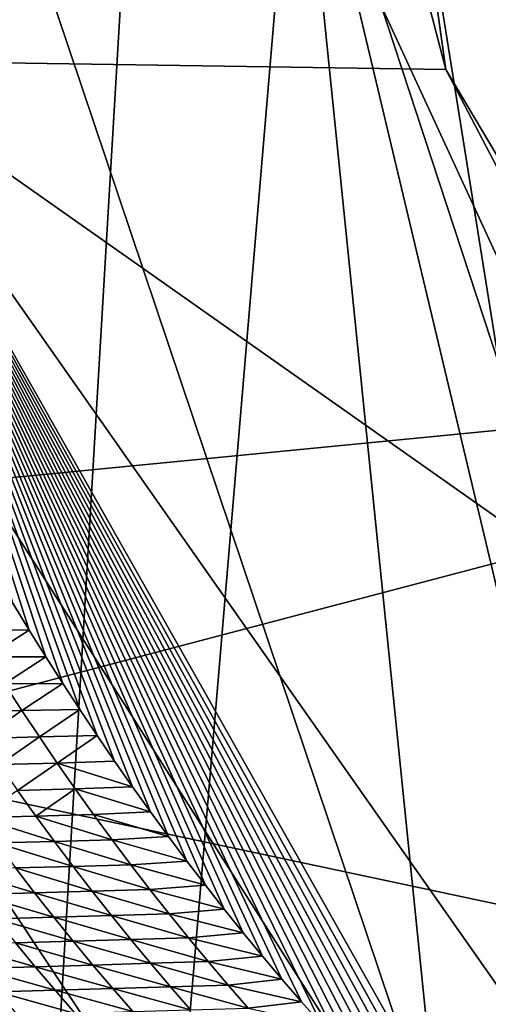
# Model space of a CAD drawing. Header units: metres. Extents: x -150 to 307, y -550 to 84.
# Tile 630 of 656: x 216.599 to 217.103, y -15.746 to -14.686. Entities that reach past the tile are written whole.
import ezdxf

# ---------------------------------------------------------------- set-up
doc = ezdxf.new("R2010")
doc.units = ezdxf.units.M
doc.layers.add('solid_26006363', color=7, linetype='CONTINUOUS')

msp = doc.modelspace()

# ---------------------------------------------------------------- linework, layer by layer
at = {"layer": 'solid_26006363'}
for points in [[(212.583496, -8.932452, 928.192139), (213.810318, -4.599802, 929.285156), (226.778427, -17.64673, 937.837463)], [(213.810318, -4.599802, 929.285156), (229.176407, -9.081716, 939.973938), (226.778427, -17.64673, 937.837463)], [(215.66008, -7.72686, 932.134583), (216.457001, -15.442907, 932.374939), (219.372223, -14.675209, 934.592712)], [(210.618164, -12.745977, 926.441101), (212.583496, -8.932452, 928.192139), (222.933762, -25.20709, 934.411987)], [(212.583496, -8.932452, 928.192139), (226.778427, -17.64673, 937.837463), (222.933762, -25.20709, 934.411987)], [(214.349335, -12.116174, 890.376892), (216.769913, -13.607531, 892.586243), (213.685349, -20.720245, 890.726135)], [(208.028534, -15.818749, 924.133789), (210.618164, -12.745977, 926.441101), (217.861282, -31.332376, 929.892578)], [(210.618164, -12.745977, 926.441101), (222.933762, -25.20709, 934.411987), (217.861282, -31.332376, 929.892578)], [(216.755325, -14.166502, 894.011658), (215.469208, -15.288159, 896.132751), (214.769409, -13.02481, 895.509277)], [(216.413315, -14.729657, 894.108032), (216.799789, -13.05, 892.956238), (216.150314, -13.05, 893.724854)], [(216.413315, -14.729657, 894.108032), (216.84404, -13.922725, 893.078918), (216.799789, -13.05, 892.956238)], [(213.685349, -20.720245, 890.726135), (216.769913, -13.607531, 892.586243), (216.316513, -21.263317, 893.067932)], [(216.316513, -21.263317, 893.067932), (216.769913, -13.607531, 892.586243), (216.896835, -14.393824, 892.768799)], [(216.304916, -13.685145, 896.877319), (215.469208, -15.288159, 896.132751), (217.158554, -16.22534, 897.637939)], [(216.304916, -13.685145, 896.877319), (217.158554, -16.22534, 897.637939), (217.158554, -14.345432, 897.637939)], [(216.413315, -14.729657, 894.108032), (217.057083, -14.739487, 893.348145), (216.84404, -13.922725, 893.078918)], [(216.84404, -13.922725, 893.078918), (217.057083, -14.739487, 893.348145), (217.008423, -14.393085, 892.977844)], [(217.266144, -14.047885, 893.988953), (217.194595, -15.119746, 894.475952), (216.755325, -14.166502, 894.011658)], [(216.755325, -14.166502, 894.011658), (217.194595, -15.119746, 894.475952), (215.469208, -15.288159, 896.132751)], [(216.316513, -21.263317, 893.067932), (216.896835, -14.393824, 892.768799), (217.576004, -21.071898, 894.141174)], [(217.008423, -14.393085, 892.977844), (217.11441, -15.057394, 893.022278), (216.896835, -14.393824, 892.768799)], [(216.896835, -14.393824, 892.768799), (218.286713, -20.233965, 894.651306), (217.576004, -21.071898, 894.141174)], [(216.896835, -14.393824, 892.768799), (217.11441, -15.057394, 893.022278), (218.286713, -20.233965, 894.651306)], [(217.008423, -14.393085, 892.977844), (217.519562, -15.518096, 893.540833), (217.11441, -15.057394, 893.022278)], [(217.057083, -14.739487, 893.348145), (217.519562, -15.518096, 893.540833), (217.008423, -14.393085, 892.977844)], [(216.457001, -15.442907, 932.374939), (220.796158, -21.986315, 935.122009), (219.372223, -14.675209, 934.592712)], [(216.413315, -14.729657, 894.108032), (217.425003, -15.442372, 893.745239), (217.057083, -14.739487, 893.348145)], [(217.272873, -15.954667, 894.984436), (217.425003, -15.442372, 893.745239), (216.413315, -14.729657, 894.108032)], [(217.101547, -15.948255, 894.833496), (217.272873, -15.954667, 894.984436), (216.413315, -14.729657, 894.108032)], [(217.078644, -15.926956, 894.811157), (217.101547, -15.948255, 894.833496), (216.413315, -14.729657, 894.108032)], [(217.055908, -15.905269, 894.789001), (217.078644, -15.926956, 894.811157), (216.413315, -14.729657, 894.108032)], [(217.033325, -15.8832, 894.766846), (217.055908, -15.905269, 894.789001), (216.413315, -14.729657, 894.108032)], [(217.010925, -15.860756, 894.744873), (217.033325, -15.8832, 894.766846), (216.413315, -14.729657, 894.108032)], [(216.988708, -15.837948, 894.723022), (217.010925, -15.860756, 894.744873), (216.413315, -14.729657, 894.108032)], [(216.966675, -15.814785, 894.701294), (216.988708, -15.837948, 894.723022), (216.413315, -14.729657, 894.108032)], [(216.944855, -15.791274, 894.679749), (216.966675, -15.814785, 894.701294), (216.413315, -14.729657, 894.108032)], [(216.923233, -15.767426, 894.658325), (216.944855, -15.791274, 894.679749), (216.413315, -14.729657, 894.108032)], [(216.90184, -15.743251, 894.637085), (216.923233, -15.767426, 894.658325), (216.413315, -14.729657, 894.108032)], [(216.880676, -15.718755, 894.615967), (216.90184, -15.743251, 894.637085), (216.413315, -14.729657, 894.108032)], [(216.859741, -15.69395, 894.595093), (216.880676, -15.718755, 894.615967), (216.413315, -14.729657, 894.108032)], [(216.83905, -15.668842, 894.574402), (216.859741, -15.69395, 894.595093), (216.413315, -14.729657, 894.108032)], [(216.818619, -15.643444, 894.553894), (216.83905, -15.668842, 894.574402), (216.413315, -14.729657, 894.108032)], [(216.798447, -15.617758, 894.533569), (216.818619, -15.643444, 894.553894), (216.413315, -14.729657, 894.108032)], [(216.778488, -15.591734, 894.513428), (216.798447, -15.617758, 894.533569), (216.413315, -14.729657, 894.108032)], [(216.758743, -15.565366, 894.493408), (216.778488, -15.591734, 894.513428), (216.413315, -14.729657, 894.108032)], [(216.739197, -15.538661, 894.473633), (216.758743, -15.565366, 894.493408), (216.413315, -14.729657, 894.108032)], [(216.719879, -15.511629, 894.453918), (216.739197, -15.538661, 894.473633), (216.413315, -14.729657, 894.108032)], [(216.700775, -15.48428, 894.434448), (216.719879, -15.511629, 894.453918), (216.413315, -14.729657, 894.108032)], [(216.681915, -15.456623, 894.4151), (216.700775, -15.48428, 894.434448), (216.413315, -14.729657, 894.108032)], [(216.6633, -15.428667, 894.395996), (216.681915, -15.456623, 894.4151), (216.413315, -14.729657, 894.108032)], [(216.644928, -15.400423, 894.377075), (216.6633, -15.428667, 894.395996), (216.413315, -14.729657, 894.108032)], [(216.626816, -15.371899, 894.358337), (216.644928, -15.400423, 894.377075), (216.413315, -14.729657, 894.108032)], [(216.608963, -15.343104, 894.339844), (216.626816, -15.371899, 894.358337), (216.413315, -14.729657, 894.108032)], [(216.59137, -15.31405, 894.321533), (216.608963, -15.343104, 894.339844), (216.413315, -14.729657, 894.108032)], [(217.057083, -14.739487, 893.348145), (217.425003, -15.442372, 893.745239), (217.519562, -15.518096, 893.540833)], [(217.194595, -15.119746, 894.475952), (218.714172, -15.979557, 895.891907), (215.469208, -15.288159, 896.132751)], [(218.714172, -15.979557, 895.891907), (217.158554, -16.22534, 897.637939), (215.469208, -15.288159, 896.132751)], [(216.545715, -15.342501, 894.405273), (216.608963, -15.343104, 894.339844), (216.59137, -15.31405, 894.321533)], [(216.563843, -15.371795, 894.424072), (216.608963, -15.343104, 894.339844), (216.545715, -15.342501, 894.405273)], [(216.563843, -15.371795, 894.424072), (216.626816, -15.371899, 894.358337), (216.608963, -15.343104, 894.339844)], [(216.582245, -15.40081, 894.443115), (216.626816, -15.371899, 894.358337), (216.563843, -15.371795, 894.424072)], [(216.582245, -15.40081, 894.443115), (216.644928, -15.400423, 894.377075), (216.626816, -15.371899, 894.358337)], [(216.600906, -15.429542, 894.462341), (216.582245, -15.40081, 894.443115), (216.538712, -15.43118, 894.529541)], [(216.600906, -15.429542, 894.462341), (216.644928, -15.400423, 894.377075), (216.582245, -15.40081, 894.443115)], [(216.600906, -15.429542, 894.462341), (216.6633, -15.428667, 894.395996), (216.644928, -15.400423, 894.377075)], [(216.600906, -15.429542, 894.462341), (216.538712, -15.43118, 894.529541), (216.557648, -15.459644, 894.54895)], [(216.619843, -15.457983, 894.48175), (216.600906, -15.429542, 894.462341), (216.557648, -15.459644, 894.54895)], [(216.619843, -15.457983, 894.48175), (216.6633, -15.428667, 894.395996), (216.600906, -15.429542, 894.462341)], [(216.619843, -15.457983, 894.48175), (216.681915, -15.456623, 894.4151), (216.6633, -15.428667, 894.395996)], [(214.187408, -20.728474, 930.259583), (217.784332, -23.137142, 932.776428), (216.457001, -15.442907, 932.374939)], [(216.457001, -15.442907, 932.374939), (217.784332, -23.137142, 932.776428), (220.796158, -21.986315, 935.122009)], [(216.639038, -15.486129, 894.501404), (216.681915, -15.456623, 894.4151), (216.619843, -15.457983, 894.48175)], [(216.639038, -15.486129, 894.501404), (216.700775, -15.48428, 894.434448), (216.681915, -15.456623, 894.4151)], [(216.619843, -15.457983, 894.48175), (216.557648, -15.459644, 894.54895), (216.576859, -15.487813, 894.568665)], [(216.639038, -15.486129, 894.501404), (216.619843, -15.457983, 894.48175), (216.576859, -15.487813, 894.568665)], [(216.639038, -15.486129, 894.501404), (216.576859, -15.487813, 894.568665), (216.596329, -15.515679, 894.588501)], [(216.658478, -15.513972, 894.521301), (216.639038, -15.486129, 894.501404), (216.596329, -15.515679, 894.588501)], [(216.639038, -15.486129, 894.501404), (216.719879, -15.511629, 894.453918), (216.700775, -15.48428, 894.434448)], [(216.658478, -15.513972, 894.521301), (216.719879, -15.511629, 894.453918), (216.639038, -15.486129, 894.501404)], [(216.616043, -15.543239, 894.608582), (216.596329, -15.515679, 894.588501), (216.553894, -15.544968, 894.675842)], [(216.658478, -15.513972, 894.521301), (216.596329, -15.515679, 894.588501), (216.616043, -15.543239, 894.608582)], [(216.678177, -15.541511, 894.541321), (216.658478, -15.513972, 894.521301), (216.616043, -15.543239, 894.608582)], [(216.658478, -15.513972, 894.521301), (216.739197, -15.538661, 894.473633), (216.719879, -15.511629, 894.453918)], [(216.678177, -15.541511, 894.541321), (216.739197, -15.538661, 894.473633), (216.658478, -15.513972, 894.521301)], [(216.698135, -15.568735, 894.561584), (216.678177, -15.541511, 894.541321), (216.616043, -15.543239, 894.608582)], [(216.678177, -15.541511, 894.541321), (216.758743, -15.565366, 894.493408), (216.739197, -15.538661, 894.473633)], [(216.698135, -15.568735, 894.561584), (216.758743, -15.565366, 894.493408), (216.678177, -15.541511, 894.541321)], [(216.636002, -15.570485, 894.628845), (216.616043, -15.543239, 894.608582), (216.553894, -15.544968, 894.675842)], [(216.636002, -15.570485, 894.628845), (216.553894, -15.544968, 894.675842), (216.573883, -15.572236, 894.696106)], [(216.698135, -15.568735, 894.561584), (216.616043, -15.543239, 894.608582), (216.636002, -15.570485, 894.628845)], [(216.656219, -15.597414, 894.649292), (216.636002, -15.570485, 894.628845), (216.573883, -15.572236, 894.696106)], [(216.656219, -15.597414, 894.649292), (216.573883, -15.572236, 894.696106), (216.594116, -15.599186, 894.716553)], [(216.718323, -15.595642, 894.582031), (216.698135, -15.568735, 894.561584), (216.636002, -15.570485, 894.628845)], [(216.718323, -15.595642, 894.582031), (216.636002, -15.570485, 894.628845), (216.656219, -15.597414, 894.649292)], [(216.698135, -15.568735, 894.561584), (216.778488, -15.591734, 894.513428), (216.758743, -15.565366, 894.493408)], [(216.718323, -15.595642, 894.582031), (216.778488, -15.591734, 894.513428), (216.698135, -15.568735, 894.561584)], [(216.718323, -15.595642, 894.582031), (216.798447, -15.617758, 894.533569), (216.778488, -15.591734, 894.513428)], [(216.614578, -15.625812, 894.737183), (216.594116, -15.599186, 894.716553), (216.532013, -15.600958, 894.783813)], [(216.614578, -15.625812, 894.737183), (216.532013, -15.600958, 894.783813), (216.55249, -15.627604, 894.804504)], [(216.676666, -15.624018, 894.669922), (216.656219, -15.597414, 894.649292), (216.594116, -15.599186, 894.716553)], [(216.676666, -15.624018, 894.669922), (216.594116, -15.599186, 894.716553), (216.614578, -15.625812, 894.737183)], [(216.73877, -15.622225, 894.6026), (216.718323, -15.595642, 894.582031), (216.656219, -15.597414, 894.649292)], [(216.73877, -15.622225, 894.6026), (216.656219, -15.597414, 894.649292), (216.676666, -15.624018, 894.669922)], [(216.73877, -15.622225, 894.6026), (216.798447, -15.617758, 894.533569), (216.718323, -15.595642, 894.582031)], [(216.6353, -15.652106, 894.758057), (216.614578, -15.625812, 894.737183), (216.55249, -15.627604, 894.804504)], [(216.697372, -15.650292, 894.690735), (216.676666, -15.624018, 894.669922), (216.614578, -15.625812, 894.737183)], [(216.697372, -15.650292, 894.690735), (216.614578, -15.625812, 894.737183), (216.6353, -15.652106, 894.758057)], [(216.759445, -15.648478, 894.623413), (216.73877, -15.622225, 894.6026), (216.676666, -15.624018, 894.669922)], [(216.759445, -15.648478, 894.623413), (216.676666, -15.624018, 894.669922), (216.697372, -15.650292, 894.690735)], [(216.73877, -15.622225, 894.6026), (216.818619, -15.643444, 894.553894), (216.798447, -15.617758, 894.533569)], [(216.759445, -15.648478, 894.623413), (216.818619, -15.643444, 894.553894), (216.73877, -15.622225, 894.6026)], [(216.6353, -15.652106, 894.758057), (216.55249, -15.627604, 894.804504), (216.573227, -15.65392, 894.825378)], [(216.78035, -15.674396, 894.644409), (216.759445, -15.648478, 894.623413), (216.697372, -15.650292, 894.690735)], [(216.759445, -15.648478, 894.623413), (216.83905, -15.668842, 894.574402), (216.818619, -15.643444, 894.553894)], [(216.78035, -15.674396, 894.644409), (216.83905, -15.668842, 894.574402), (216.759445, -15.648478, 894.623413)], [(216.656235, -15.678065, 894.779053), (216.6353, -15.652106, 894.758057), (216.573227, -15.65392, 894.825378)], [(216.656235, -15.678065, 894.779053), (216.573227, -15.65392, 894.825378), (216.594193, -15.6799, 894.846375)], [(216.718292, -15.67623, 894.711731), (216.697372, -15.650292, 894.690735), (216.6353, -15.652106, 894.758057)], [(216.718292, -15.67623, 894.711731), (216.6353, -15.652106, 894.758057), (216.656235, -15.678065, 894.779053)], [(216.78035, -15.674396, 894.644409), (216.697372, -15.650292, 894.690735), (216.718292, -15.67623, 894.711731)], [(216.78035, -15.674396, 894.644409), (216.859741, -15.69395, 894.595093), (216.83905, -15.668842, 894.574402)], [(216.615387, -15.705539, 894.867615), (216.594193, -15.6799, 894.846375), (216.532135, -15.681735, 894.913696)], [(216.677414, -15.703684, 894.800232), (216.656235, -15.678065, 894.779053), (216.594193, -15.6799, 894.846375)], [(216.677414, -15.703684, 894.800232), (216.594193, -15.6799, 894.846375), (216.615387, -15.705539, 894.867615)], [(216.739456, -15.701828, 894.73291), (216.718292, -15.67623, 894.711731), (216.656235, -15.678065, 894.779053)], [(216.739456, -15.701828, 894.73291), (216.656235, -15.678065, 894.779053), (216.677414, -15.703684, 894.800232)], [(216.801498, -15.699973, 894.665527), (216.78035, -15.674396, 894.644409), (216.718292, -15.67623, 894.711731)], [(216.801498, -15.699973, 894.665527), (216.718292, -15.67623, 894.711731), (216.739456, -15.701828, 894.73291)], [(216.801498, -15.699973, 894.665527), (216.859741, -15.69395, 894.595093), (216.78035, -15.674396, 894.644409)], [(216.615387, -15.705539, 894.867615), (216.532135, -15.681735, 894.913696), (216.553345, -15.707394, 894.934937)], [(216.822861, -15.725206, 894.68689), (216.801498, -15.699973, 894.665527), (216.739456, -15.701828, 894.73291)], [(216.801498, -15.699973, 894.665527), (216.880676, -15.718755, 894.615967), (216.859741, -15.69395, 894.595093)], [(216.822861, -15.725206, 894.68689), (216.880676, -15.718755, 894.615967), (216.801498, -15.699973, 894.665527)], [(216.63681, -15.730831, 894.888977), (216.615387, -15.705539, 894.867615), (216.553345, -15.707394, 894.934937)], [(216.63681, -15.730831, 894.888977), (216.553345, -15.707394, 894.934937), (216.574799, -15.732706, 894.956299)], [(216.698822, -15.728956, 894.821594), (216.677414, -15.703684, 894.800232), (216.615387, -15.705539, 894.867615)], [(216.698822, -15.728956, 894.821594), (216.615387, -15.705539, 894.867615), (216.63681, -15.730831, 894.888977)], [(216.760849, -15.727081, 894.754211), (216.739456, -15.701828, 894.73291), (216.677414, -15.703684, 894.800232)], [(216.760849, -15.727081, 894.754211), (216.677414, -15.703684, 894.800232), (216.698822, -15.728956, 894.821594)], [(216.822861, -15.725206, 894.68689), (216.739456, -15.701828, 894.73291), (216.760849, -15.727081, 894.754211)], [(216.822861, -15.725206, 894.68689), (216.90184, -15.743251, 894.637085), (216.880676, -15.718755, 894.615967)], [(216.658463, -15.755774, 894.910522), (216.63681, -15.730831, 894.888977), (216.574799, -15.732706, 894.956299)], [(216.658463, -15.755774, 894.910522), (216.574799, -15.732706, 894.956299), (216.596466, -15.757669, 894.977905)], [(216.720459, -15.75388, 894.84314), (216.698822, -15.728956, 894.821594), (216.63681, -15.730831, 894.888977)], [(216.720459, -15.75388, 894.84314), (216.63681, -15.730831, 894.888977), (216.658463, -15.755774, 894.910522)], [(216.782455, -15.751985, 894.775757), (216.760849, -15.727081, 894.754211), (216.698822, -15.728956, 894.821594)], [(216.782455, -15.751985, 894.775757), (216.698822, -15.728956, 894.821594), (216.720459, -15.75388, 894.84314)], [(216.844452, -15.750091, 894.708374), (216.822861, -15.725206, 894.68689), (216.760849, -15.727081, 894.754211)], [(216.844452, -15.750091, 894.708374), (216.760849, -15.727081, 894.754211), (216.782455, -15.751985, 894.775757)], [(216.844452, -15.750091, 894.708374), (216.90184, -15.743251, 894.637085), (216.822861, -15.725206, 894.68689)], [(216.844452, -15.750091, 894.708374), (216.923233, -15.767426, 894.658325), (216.90184, -15.743251, 894.637085)]]:
    msp.add_3dface(points, dxfattribs=at)

doc.saveas('drawing.dxf')
